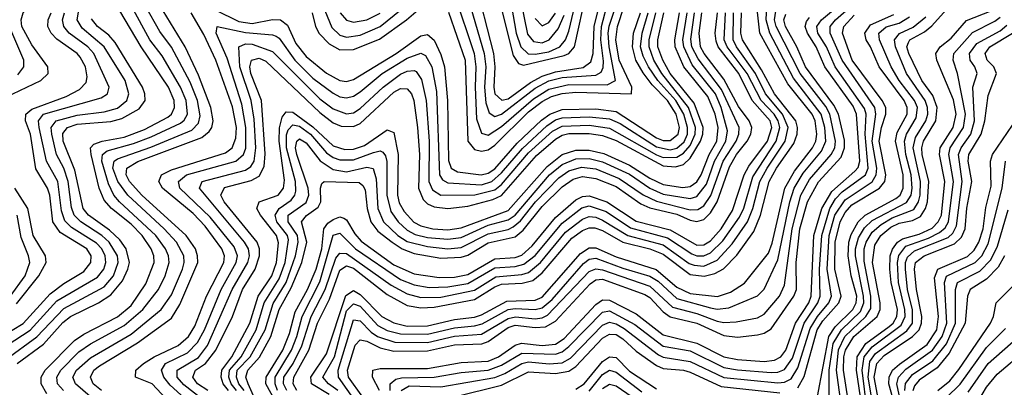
# Model space of a CAD drawing. Header units: inches. Extents: x 501365 to 657855, y 482276 to 547543.
# Tile 672 of 957: x 586939 to 589862, y 532840 to 533930. Entities that reach past the tile are written whole.
import ezdxf

# ---------------------------------------------------------------- set-up
doc = ezdxf.new("R2010")
doc.units = ezdxf.units.IN
doc.header["$MEASUREMENT"] = 0
doc.layers.add('A5583', color=7, linetype='Continuous')

msp = doc.modelspace()

# ---------------------------------------------------------------- linework, layer by layer
at = {"layer": 'A5583', "color": 5}
for points, elevation in [([(586876, 533690), (587002.5, 533750), (587023.5, 533770), (587023.2, 533790), (586975.2, 533855.2), (586946, 533910), (586943.8, 533930), (586950, 533950), (586993.7, 534010), (587009.8, 534050), (587006.6, 534130), (587012.9, 534210), (587004, 534250), (586983, 534290), (586967, 534310), (586914.5, 534354.5)], 4120), ([(588332.6, 534112.6), (588404, 533824), (588420, 533800), (588434.9, 533794.9), (588555.8, 533824.2), (588570, 533830), (588586.4, 533850), (588623, 534017)], 4020), ([(588257.5, 534037.5), (588318.3, 533830), (588322.8, 533790), (588319.2, 533730), (588323.3, 533683.3), (588333.3, 533653.3), (588350, 533643.3), (588370, 533650.2), (588470, 533727.2), (588510, 533748.2), (588550, 533758.6), (588650, 533765.6), (588665.3, 533774.7), (588671.7, 533788.3), (588672.8, 533807.2), (588665, 533870), (588666.4, 533910), (588687.7, 533990)], 3960), ([(588289.7, 534050), (588346.3, 533830), (588350.2, 533790.2), (588346.6, 533730), (588350.3, 533710.3), (588371.1, 533691.1), (588390, 533695.5), (588455.9, 533744.1), (588490, 533762.3), (588530, 533775.8), (588612, 533788), (588635.2, 533804.8), (588641.7, 533830), (588645.3, 533910), (588665.2, 533994.8)], 3980), ([(587831.6, 533991.6), (587866.4, 533906.4), (587890, 533883.9), (587910, 533878.7), (587950, 533884.5), (588010, 533910), (588150, 534024.4)], 3940), ([(588230, 534005), (588288.2, 533830), (588294, 533790), (588291.3, 533730), (588295.6, 533635.6), (588310, 533593.4), (588330, 533587.6), (588370, 533613.1), (588464.3, 533695.7), (588510, 533724.3), (588570, 533737.7), (588683.1, 533736.9), (588708.4, 533750), (588689.6, 533850), (588686.5, 533890), (588689.2, 533910.8), (588709.6, 533970.4)], 3940), ([(588399.2, 533970), (588412.8, 533890), (588426.8, 533850), (588449.1, 533829.1), (588470, 533827.6), (588510, 533834.8), (588543, 533850), (588559.3, 533870), (588570, 533896.1), (588601.7, 534030)], 4040), ([(587182.5, 532830), (587157.8, 532850), (587150, 532870), (587159.3, 532890), (587176.4, 532903.6), (587288.6, 532971.4), (587390, 533044.9), (587414.9, 533085.1), (587468, 533210), (587467.5, 533230), (587460.8, 533250), (587433.8, 533290), (587302.3, 533410), (587265.8, 533450), (587255.6, 533470), (587257.3, 533490), (587290.1, 533509.9), (587479.6, 533580.4), (587501.6, 533598.4), (587509.5, 533610), (587513.7, 533630), (587506.7, 533670), (587470, 533765.6), (587430.2, 533850), (587354.1, 533974.1)], 3920), ([(587807.7, 533950), (587817.2, 533910), (587828.7, 533888.6), (587858, 533858), (587890, 533841.1), (587930, 533841.6), (588007.6, 533872.4), (588088.2, 533930), (588150, 533983.4)], 3920), ([(588038.9, 532830), (588039.1, 532850), (588056.1, 532863.9), (588072.4, 532867.6), (588170, 532869.4), (588250, 532883.8), (588330, 532890.7), (588370, 532905), (588430, 532941.1), (588530, 532937.6), (588550, 532944.8), (588570, 532960.3), (588670, 533062.5), (588690, 533066.5), (588765.9, 533025.9), (588850, 532962), (588930, 532947.4), (589030, 532898.8), (589070, 532891), (589170, 532883.8), (589190, 532884.9), (589210, 532892.9), (589233.5, 532926.5), (589268.4, 533030), (589308.8, 533090), (589316.3, 533110), (589314.1, 533190), (589320.3, 533290), (589344.7, 533370), (589361.8, 533398.2), (589381, 533419), (589450.3, 533469.7), (589458.1, 533490), (589449.7, 533590), (589452.2, 533650), (589447.1, 533667.1), (589360, 533790), (589334.9, 533850), (589309, 533890), (589306, 533910), (589319.4, 533930), (589390, 533989.1)], 3460), ([(588425.7, 533990), (588446.8, 533886.8), (588464.9, 533864.9), (588490, 533861), (588511.5, 533870), (588537.5, 533902.5), (588556.1, 533943.9)], 4060), ([(589398.5, 532801.5), (589385.5, 532890), (589386.1, 532930), (589391.2, 532950), (589416, 532990), (589485.2, 533050), (589493.9, 533070), (589494.1, 533090), (589470.7, 533210), (589478.3, 533261.7), (589495.6, 533290), (589525.8, 533314.2), (589550, 533326.4), (589590, 533334.8), (589613.5, 533346.5), (589628.8, 533370), (589634.1, 533390), (589638.2, 533450), (589618.6, 533530), (589617.9, 533550), (589622.9, 533570), (589659.5, 533630), (589663.4, 533670), (589650, 533704.7), (589618.1, 533750), (589579.3, 533830), (589573.6, 533850), (589577.7, 533862.3), (589581.7, 533870), (589625.9, 533894.1), (589647.7, 533912.3), (589717, 533990)], 3320), ([(586850.5, 532970), (586950, 533028.8), (587030, 533116.6), (587070, 533147.7), (587130, 533183.1), (587150.9, 533210), (587151.1, 533230), (587138.5, 533250), (587059.2, 533299.2), (587037.7, 533330), (587028.6, 533410), (587022.3, 533430), (586987.4, 533487.4), (586971.8, 533590), (586956.1, 533630), (586957.3, 533650), (586975, 533665), (587077.6, 533702.4), (587117.2, 533722.8), (587136.3, 533743.7), (587139.3, 533760.7), (587134.3, 533790), (587119, 533819), (587109.9, 533830), (587050, 533872.5), (587033.1, 533890), (587023.1, 533910), (587023.5, 533930), (587032.4, 533950)], 4080), ([(586878.3, 532950), (586970.5, 533009.5), (587050, 533095.7), (587170, 533165.9), (587189, 533190), (587194.9, 533210), (587193, 533230), (587183.2, 533250), (587167.6, 533267.6), (587093.2, 533313.2), (587073.1, 533333.1), (587063.2, 533363.2), (587053, 533450), (587018.9, 533510), (586996.9, 533610), (586995.4, 533630), (587010.3, 533650), (587181.6, 533698.4), (587199.9, 533710), (587205.4, 533730), (587159.8, 533830), (587141.6, 533850), (587085.8, 533890), (587070.3, 533910.3), (587066.7, 533930), (587071.9, 533950)], 4060), ([(586898.4, 532921.6), (586990.5, 532989.5), (587070, 533073.2), (587190, 533137.8), (587217.8, 533170), (587232, 533210), (587229.6, 533230), (587205.1, 533270), (587183, 533290), (587121.3, 533330), (587101.5, 533350), (587092.9, 533372.9), (587083.6, 533450), (587070, 533489.2), (587048.7, 533530), (587034.6, 533590), (587032.4, 533610), (587047.7, 533630), (587110, 533646.9), (587190, 533657.2), (587230, 533667.6), (587257.7, 533690), (587263.7, 533710), (587252.1, 533750), (587190.4, 533850), (587124.7, 533904.7), (587109.5, 533930), (587117.2, 533970)], 4040), ([(587020.2, 532820.2), (587002.9, 532850), (587003.4, 532870), (587015.1, 532890), (587101.8, 532978.2), (587130, 532997.3), (587230, 533048.9), (587270, 533082.6), (587313.9, 533146.1), (587338.6, 533210), (587337.2, 533230), (587329.6, 533250), (587302.6, 533290), (587270, 533323.4), (587212.2, 533370), (587190, 533395.1), (587175.6, 533430), (587151.1, 533530), (587149.3, 533550), (587159, 533561), (587183.7, 533570), (587250, 533581.5), (587310, 533603.9), (587378.9, 533641.1), (587390, 533650), (587398.6, 533670), (587397.5, 533690), (587380.8, 533730), (587299.9, 533850), (587236.3, 533956.3)], 3980), ([(587069, 532830), (587051.2, 532850), (587050, 532870), (587061.9, 532890), (587115.3, 532944.7), (587150, 532968.8), (587250, 533022.9), (587305.1, 533070), (587351.4, 533130), (587371.3, 533170), (587383.1, 533210), (587381, 533230), (587372.5, 533250), (587343.4, 533290), (587235.4, 533390), (587219.2, 533410), (587202.7, 533442.7), (587183.3, 533510), (587185.2, 533530), (587198.9, 533541.1), (587277.4, 533562.6), (587330, 533582.7), (587416.4, 533623.6), (587427.6, 533632.4), (587437.2, 533650), (587433.2, 533690), (587416.9, 533730), (587362.5, 533822.5), (587325.4, 533870), (587271, 533970)], 3960), ([(587170, 532793.1), (587104.9, 532850), (587097.6, 532870), (587108.3, 532890), (587150, 532927.4), (587270, 532996.9), (587359.2, 533070), (587390, 533114.3), (587423.1, 533190), (587427.6, 533210), (587426.2, 533230), (587405.2, 533270), (587368.6, 533310), (587260, 533410), (587230.3, 533450), (587216.1, 533490), (587220.1, 533510), (587230, 533517.2), (587328.5, 533551.5), (587450, 533602.3), (587470, 533623.2), (587475.4, 533644.6), (587467.4, 533690), (587445.1, 533745.1), (587390, 533848.2), (587355.4, 533895.4), (587312.7, 533970)], 3940), ([(587389.5, 532789.5), (587332.7, 532850), (587282.9, 532870), (587284.5, 532890), (587306.9, 532910), (587338.2, 532930), (587410, 532963.7), (587440.3, 532990), (587458.9, 533021.1), (587494.2, 533110), (587545.6, 533210), (587547.1, 533230), (587539.5, 533250), (587490, 533318), (587454.7, 533354.7), (587363.7, 533430), (587352.9, 533450), (587359.9, 533470), (587390, 533484.9), (587550, 533535.4), (587570.4, 533550), (587581.3, 533578.7), (587582.6, 533610), (587571.3, 533671.3), (587521.3, 533810), (587485.7, 533885.7), (587448.6, 533950)], 3880), ([(587470.2, 532770.2), (587386.4, 532846.4), (587367.4, 532870), (587360.2, 532890), (587372.7, 532910), (587438, 532942), (587467.5, 532972.5), (587487.8, 533010), (587537.7, 533130), (587582.5, 533210), (587586.3, 533230), (587576.4, 533256.4), (587504.7, 533344.7), (587414.6, 533430), (587410.9, 533450), (587435, 533470), (587581.4, 533510), (587603.8, 533530), (587611, 533549), (587611.2, 533610), (587599, 533679), (587555.7, 533815.7), (587522.8, 533890), (587525.9, 533910), (587610, 533892.2), (587690, 533885.2), (587700.7, 533880.7), (587710, 533875.4), (587756.6, 533810), (587810, 533756.3), (587870, 533711.7), (587890, 533701.7), (587910, 533698.1), (587930, 533702.8), (587950, 533715.8), (588015.7, 533770), (588090, 533816.2), (588130, 533831.1), (588144.3, 533824.3), (588163.4, 533790), (588176.6, 533716.6), (588185.6, 533470), (588194.6, 533454.6), (588210, 533445.7), (588310, 533440), (588340.9, 533450), (588370, 533475.7), (588431.9, 533548.1), (588504.3, 533615.7), (588530, 533633.2), (588550, 533639.3), (588630, 533642.1), (588690, 533635.5), (588722, 533622), (588830, 533552.9), (588870, 533543.9), (588890, 533548.5), (588912.1, 533567.9), (588921.7, 533590), (588922, 533610), (588911, 533650), (588887.6, 533690), (588833.8, 533750), (588806.3, 533790), (588790, 533822.3), (588782.9, 533850), (588787, 533890), (588805.4, 533950)], 3860), ([(587490, 532797.3), (587426.8, 532846.8), (587406.9, 532870), (587406.9, 532890), (587470, 532927.9), (587496.6, 532963.4), (587570.1, 533130), (587616.9, 533210), (587621.4, 533230), (587618.6, 533250), (587607.2, 533270), (587473.3, 533430), (587481.3, 533450), (587610, 533483.5), (587625.5, 533494.5), (587635.4, 533510), (587640.8, 533550), (587635, 533635), (587626.5, 533690), (587592.9, 533790), (587589.9, 533850), (587610, 533858.2), (587630, 533857.2), (587690, 533835.9), (587830, 533694.9), (587870, 533665.6), (587910, 533651.2), (587930, 533654.2), (587950, 533666.3), (588018.1, 533730), (588070, 533768.6), (588090, 533777.8), (588110, 533779.8), (588116.1, 533776.1), (588132.6, 533752.6), (588146.2, 533690), (588154.6, 533570), (588154.2, 533450), (588164.9, 533424.9), (588190, 533409.2), (588290.2, 533410.2), (588350, 533425.1), (588370, 533441), (588450, 533535.3), (588520.9, 533599.1), (588550, 533614.2), (588630, 533617.4), (588690, 533608.1), (588830, 533529.3), (588850, 533521.3), (588890, 533522.1), (588910, 533533.8), (588930, 533557), (588944.9, 533590), (588945.4, 533610), (588925.1, 533670), (588845.4, 533770), (588821.7, 533810), (588808.2, 533850), (588808.2, 533870), (588828.1, 533950)], 3840), ([(587498.2, 532830), (587467.5, 532850), (587453.2, 532870), (587461.7, 532890), (587490.5, 532910), (587521.2, 532950), (587571.1, 533050), (587600.9, 533130), (587638.5, 533190), (587651.6, 533230), (587651.4, 533250), (587644.5, 533270), (587546.2, 533390), (587536.5, 533410), (587547.6, 533432.4), (587626.7, 533453.3), (587650, 533465.7), (587665.6, 533494.4), (587667.8, 533532.2), (587657.5, 533690), (587625.6, 533770), (587622.7, 533790), (587627.9, 533810), (587650, 533815.6), (587670, 533806.8), (587830, 533654.9), (587870, 533624.3), (587894.1, 533614.1), (587930, 533613.1), (587950, 533622), (588050, 533715), (588070, 533726), (588090, 533725.4), (588102.5, 533710), (588109.8, 533690), (588120.3, 533610), (588126.2, 533530), (588122.9, 533430), (588137.1, 533397.1), (588150, 533384.3), (588170, 533374.8), (588210, 533370), (588270, 533376.9), (588343.6, 533396.4), (588370, 533408.7), (588473.2, 533526.8), (588530, 533576.1), (588550, 533587.8), (588570, 533592.7), (588630, 533592.5), (588670, 533586.5), (588710, 533571.8), (588850, 533496.3), (588886.4, 533493.6), (588910, 533500.1), (588930, 533519.6), (588960.6, 533570), (588967.8, 533590), (588968.7, 533610), (588942.1, 533682), (588870.8, 533770), (588848.4, 533810), (588834.2, 533850), (588833.6, 533870), (588851.2, 533950)], 3820), ([(587519.3, 533959.3), (587590, 533925.1), (587630, 533919.1), (587690, 533930.7), (587713.7, 533930), (587734.3, 533914.3), (587759.4, 533859.4), (587790, 533820.4), (587850, 533771.2), (587890, 533749.3), (587910, 533747.1), (587930, 533752.4), (588056.9, 533830), (588130, 533882), (588150, 533886.4), (588170, 533869.7), (588190, 533827.1), (588200.6, 533790), (588209.1, 533690), (588212.3, 533512.3), (588220.2, 533490), (588238.7, 533478.7), (588309.7, 533469.7), (588330, 533474.8), (588350, 533488), (588416.4, 533563.6), (588488.4, 533631.6), (588513.2, 533650), (588550, 533663.5), (588650, 533666), (588710, 533657.4), (588830, 533579.2), (588850, 533571.5), (588870, 533571.3), (588894.7, 533590), (588897.8, 533610), (588887.9, 533650), (588862.2, 533690), (588817, 533737), (588790, 533772.9), (588769, 533810), (588758.3, 533850), (588761.2, 533890), (588782.1, 533950)], 3880), ([(587558.9, 532830), (587543.5, 532850), (587537, 532870), (587539.1, 532890), (587569.6, 532930), (587622.9, 533030), (587647.8, 533110), (587687.5, 533170), (587701.3, 533210), (587708, 533268), (587701.7, 533290), (587654.1, 533350), (587643.2, 533370), (587650.5, 533389.5), (587706.8, 533410), (587722.2, 533430), (587726, 533454), (587709.4, 533570), (587711.1, 533608.9), (587718.6, 533641.4), (587730, 533657.1), (587750, 533655.8), (587810, 533611.8), (587870, 533555.6), (587904.8, 533544.8), (587930, 533545.9), (587962.8, 533557.2), (588030, 533603.2), (588050, 533595.8), (588062.9, 533530), (588061.4, 533410), (588066.4, 533386.4), (588080.8, 533360.8), (588109.8, 533329.8), (588130, 533318.9), (588165.8, 533310), (588210, 533307.1), (588250, 533312.2), (588390, 533364.4), (588505, 533495), (588550, 533529.7), (588590, 533543.5), (588630, 533543.3), (588673.4, 533533.4), (588750, 533498.9), (588810, 533459.7), (588850, 533441), (588908.2, 533431.8), (588930, 533435.1), (588950, 533449.1), (588962.1, 533470), (588986.4, 533530), (589008.6, 533570), (589012.9, 533610), (589003.6, 533650), (588982.2, 533702.2), (588911.3, 533790), (588885.8, 533850), (588884.1, 533870), (588898.3, 533950)], 3780), ([(587582.7, 532830), (587566.9, 532850), (587560.5, 532870), (587562.3, 532890), (587596.5, 532930), (587641.2, 533010), (587665.6, 533090), (587710, 533161.2), (587727.4, 533210), (587736.9, 533276.9), (587734, 533290), (587703.1, 533330), (587697.4, 533350), (587710.1, 533369.9), (587745, 533395), (587756.6, 533410), (587758.8, 533421.2), (587757.7, 533450), (587731.3, 533550), (587731.6, 533588.4), (587736.7, 533603.2), (587750, 533617.7), (587770, 533614.2), (587802.5, 533590), (587850, 533535.2), (587870, 533521.2), (587890, 533514), (587930, 533514), (587990, 533536.2), (588010, 533540.8), (588017, 533537), (588025.8, 533525.8), (588029.5, 533509.5), (588029.7, 533409.7), (588041, 533361), (588063.2, 533330), (588090, 533305.7), (588113.3, 533293.2), (588150, 533284.2), (588210, 533279), (588250, 533283.6), (588330, 533320.3), (588390, 533336.3), (588410, 533350), (588512.4, 533470), (588550, 533500.3), (588590, 533517.4), (588630, 533518.4), (588670, 533508.1), (588750, 533471.7), (588810, 533429.9), (588850, 533412.5), (588930, 533399.3), (588950, 533405.1), (588978.1, 533441.9), (589002.5, 533510), (589035.4, 533570), (589040.7, 533600.7), (589021.9, 533670), (589004.6, 533710), (588936.1, 533796.1), (588910.7, 533850), (588908.2, 533870), (588920.5, 533950)], 3760), ([(587606.2, 532830), (587590.1, 532850), (587582.8, 532870), (587585.3, 532890), (587623.7, 532930), (587668.6, 533010), (587691.4, 533088.6), (587730, 533150.8), (587758, 533230), (587766.4, 533270), (587763.8, 533290), (587736, 533330), (587736.3, 533350), (587790, 533387.5), (587797.9, 533410), (587795.4, 533430), (587762.4, 533530), (587758.2, 533550), (587761.9, 533570), (587770, 533576.9), (587790, 533565.1), (587831.7, 533511.7), (587870, 533486), (587910, 533479.1), (587970, 533492.7), (587988.8, 533488.8), (587998.1, 533458.1), (588002.5, 533370), (588019.6, 533330), (588062.3, 533290), (588090, 533272.1), (588150, 533256.8), (588210, 533250.6), (588250, 533254.8), (588330, 533294.9), (588390, 533308), (588404.7, 533315.3), (588426.5, 533333.5), (588471.1, 533390), (588539.5, 533460.5), (588570, 533482.2), (588607.3, 533492.7), (588650, 533487.4), (588719.1, 533459.1), (588790, 533410.4), (588830, 533391.7), (588930, 533366.4), (588952.9, 533367.1), (588970, 533378), (588991.2, 533408.8), (589027.9, 533510), (589066, 533570), (589074.2, 533590), (589075.4, 533610), (589023, 533723), (588953.5, 533813.5), (588935.3, 533850), (588931.7, 533871.8), (588942.3, 533950)], 3740), ([(587662.6, 532750), (587617.2, 532850), (587610.9, 532870), (587616.7, 532890), (587651, 532929), (587685.3, 532990), (587709.2, 533070.8), (587745.4, 533134.6), (587777.3, 533210), (587792.1, 533270), (587775.7, 533330), (587790.6, 533349.4), (587825.6, 533374.4), (587833, 533390), (587832.7, 533430), (587836.3, 533443.7), (587843.7, 533450), (587947, 533447), (587958.5, 533438.5), (587965.2, 533425.2), (587970.5, 533370), (587981.9, 533330), (588003, 533303), (588045, 533270), (588075.2, 533250), (588110, 533236.2), (588190, 533223.1), (588250, 533225.6), (588270, 533232), (588330, 533268.3), (588410, 533286.1), (588434, 533306), (588490, 533375.7), (588550, 533434.1), (588582.6, 533457.4), (588610, 533465.1), (588650, 533458.7), (588710, 533435.6), (588783.4, 533383.4), (588810, 533371.6), (588890, 533352.9), (588930, 533335.4), (588950, 533331.2), (588970, 533337.3), (588990, 533357.1), (589010.2, 533389.8), (589046.5, 533493.5), (589067.7, 533530), (589099.3, 533570), (589109.8, 533590), (589112.6, 533610), (589105, 533630), (589072.9, 533672.9), (589030, 533754.1), (588971, 533830), (588960.4, 533850), (588956.2, 533890), (588964.4, 533950)], 3720), ([(587712.6, 532772.6), (587670, 532850), (587670.7, 532870), (587720.2, 532950), (587740.3, 532999.7), (587757, 533063), (587793.5, 533130), (587819.4, 533190), (587836.3, 533250), (587841.8, 533310), (587853.8, 533326.2), (587870, 533337.6), (587890, 533344.9), (587901.3, 533341.3), (587910, 533336.5), (587934.4, 533294.4), (587953.3, 533273.3), (588050, 533202.9), (588110, 533176), (588185, 533165), (588230, 533166.5), (588270, 533174.6), (588350, 533220.2), (588410, 533224.7), (588430, 533231.8), (588461.1, 533258.9), (588530, 533343.6), (588590, 533395.7), (588610, 533405.9), (588630, 533407.4), (588682.7, 533390), (588770, 533332.8), (588870, 533306.6), (588950, 533261), (588970, 533261.9), (588990, 533273.8), (589021.7, 533310), (589056, 533364), (589090, 533470), (589104.2, 533495.8), (589159.6, 533570), (589171.9, 533610), (589167.5, 533630), (589114.1, 533690), (589073.9, 533770), (589012.9, 533850), (589006.6, 533866.6), (589004.5, 533890), (589011.3, 533950)], 3680), ([(587704.7, 532830), (587697.4, 532850), (587697.9, 532870), (587745.8, 532950), (587762.5, 532990), (587777.8, 533050), (587830, 533152.3), (587869.5, 533290.5), (587890, 533296.6), (587936.6, 533250), (588070, 533159.2), (588110, 533143.3), (588155.2, 533135.2), (588210, 533137.2), (588270, 533147.6), (588350, 533193.7), (588410, 533198), (588435.6, 533204.4), (588469.9, 533230.1), (588550, 533326.2), (588608, 533372), (588630, 533377.7), (588680.9, 533360.9), (588752.9, 533312.9), (588862.7, 533282.7), (588935.1, 533235.1), (588950, 533229.4), (588970, 533229.4), (588990, 533238), (589026.4, 533273.6), (589075.9, 533344.1), (589088.7, 533371.3), (589115.6, 533464.4), (589184.9, 533570), (589195.8, 533610), (589191, 533630), (589179.4, 533650), (589140.4, 533690), (589099.3, 533770), (589039.8, 533850), (589031.2, 533870), (589035, 533950)], 3660), ([(587732, 532830), (587722.9, 532850), (587723.6, 532870), (587751.2, 532910), (587777.1, 532962.9), (587804.3, 533050), (587846.4, 533130), (587877.8, 533222.3), (587890, 533237.8), (587910, 533236.3), (588042.5, 533142.5), (588090, 533116.6), (588130, 533106.1), (588190, 533106.9), (588290, 533127.9), (588352.7, 533167.3), (588430, 533174.6), (588450, 533180.6), (588485.1, 533210), (588560.2, 533299.8), (588610, 533338.2), (588630, 533345.9), (588650, 533344.3), (588670, 533335.8), (588744.6, 533290), (588850, 533262), (588927.3, 533207.3), (588941.5, 533201.5), (588970, 533198.6), (589010, 533216.4), (589054.8, 533265.2), (589100.1, 533330), (589116, 533370), (589137.1, 533450), (589158, 533490), (589212, 533570), (589221.1, 533610), (589203.9, 533650), (589153.1, 533710), (589124, 533770), (589067.2, 533850), (589057.6, 533870), (589058.4, 533950)], 3640), ([(587762, 532830), (587751, 532850), (587753.2, 532870), (587798, 532950), (587823.3, 533030), (587859.2, 533100.8), (587890, 533186.6), (587910, 533199.8), (587930, 533192.8), (588030, 533114.7), (588090, 533081.9), (588130, 533075.1), (588170, 533077.1), (588290, 533100.3), (588350, 533138), (588370, 533145.4), (588431.2, 533148.8), (588463.1, 533156.9), (588490, 533178.8), (588578.3, 533281.7), (588610, 533304.6), (588630, 533313), (588647, 533313), (588670, 533304.9), (588730, 533269.7), (588810, 533250.4), (588850, 533234.5), (588930, 533174.6), (588971.1, 533168.9), (589003.2, 533176.8), (589029, 533191), (589068.7, 533231.3), (589118.5, 533301.5), (589138.2, 533350), (589164.7, 533450), (589186.4, 533490), (589237.2, 533562.8), (589248, 533590), (589249, 533610), (589243.9, 533630), (589180, 533710), (589141.7, 533781.7), (589085, 533870), (589080.6, 533890), (589081.9, 533950)], 3620), ([(587857.8, 532817.8), (587805.2, 532850), (587803.3, 532870), (587850, 532939.2), (587907.9, 533112), (587930, 533126.5), (587950, 533114.4), (588014.4, 533050), (588050, 533030.8), (588090, 533021.1), (588150, 533022), (588230, 533040.7), (588290, 533047.9), (588310, 533054.2), (588385.1, 533094.9), (588470, 533098.4), (588490, 533107.3), (588603.8, 533236.2), (588630, 533253.1), (588650, 533253.3), (588710, 533226.3), (588828.9, 533188.9), (588890, 533136.3), (588930, 533118.2), (589011.5, 533108.5), (589050, 533121.5), (589091.3, 533148.8), (589162.2, 533237.8), (589173, 533267), (589211.2, 533430), (589239.4, 533480.6), (589293.2, 533550), (589302.9, 533570), (589306.3, 533590), (589301.1, 533630), (589292.3, 533650), (589219.5, 533739.5), (589136.6, 533890), (589128.1, 533970)], 3580), ([(587883.8, 532830), (587855.9, 532850), (587839.8, 532870), (587874.1, 532930), (587910, 533066.1), (587930, 533087.3), (587950, 533080.1), (588002.9, 533022.9), (588030, 533007.9), (588070, 532997.8), (588150, 532997.1), (588230, 533016.2), (588290, 533021.5), (588312.4, 533027.6), (588390, 533070), (588410, 533073.1), (588470, 533070.3), (588490, 533075.8), (588520, 533100), (588613.3, 533206.7), (588630, 533220), (588650, 533222.7), (588730, 533192.8), (588810, 533169.4), (588834.8, 533154.8), (588890, 533102.8), (588990, 533075.5), (589010, 533071.7), (589044.2, 533075.8), (589130, 533111.2), (589150, 533130.8), (589190, 533218.1), (589225.3, 533390), (589239.1, 533430), (589265.5, 533474.5), (589319.8, 533540.2), (589332.8, 533570), (589330.1, 533610), (589318.9, 533650), (589236.6, 533756.6), (589166, 533890), (589155.1, 533930), (589157.3, 533970)], 3560), ([(587936.8, 532796.8), (587885.7, 532870), (587884.4, 532890), (587930, 533039.7), (587950, 533036.8), (587982.7, 533002.7), (588002.1, 532990), (588053.3, 532973.3), (588150, 532972.6), (588230, 532991.6), (588310, 532997.7), (588390, 533044), (588411.2, 533048.8), (588470, 533043), (588490, 533045.3), (588506.7, 533053.2), (588630, 533182.7), (588650, 533190.8), (588670, 533188.5), (588810, 533139.4), (588877.5, 533077.5), (588950, 533058.5), (589010, 533035.7), (589030, 533031.5), (589066.3, 533033.7), (589130, 533045.5), (589150, 533056.5), (589195.3, 533110), (589210, 533142.5), (589232.6, 533310), (589258.4, 533410), (589283.7, 533456.3), (589348.7, 533530), (589358.9, 533550), (589361.5, 533570), (589344.8, 533650), (589332.5, 533672.5), (589256, 533770), (589185.1, 533910), (589180.5, 533930), (589184.5, 533955.5)], 3540), ([(587891, 533950), (587910, 533928.6), (587930, 533922.7), (587970, 533929.8), (588010, 533949.8)], 3960), ([(587958.2, 532810), (587915.4, 532870), (587912.8, 532890), (587935.7, 532964.3), (587950, 532980.6), (587970, 532976.1), (588010, 532956.4), (588050, 532946.7), (588150, 532947.6), (588230, 532965.9), (588311.1, 532968.9), (588330, 532975.5), (588390, 533016.8), (588410, 533024.1), (588470, 533016.6), (588500.7, 533019.3), (588530, 533036.1), (588633.2, 533146.8), (588650, 533158.1), (588670, 533160), (588794.9, 533114.9), (588810, 533105.7), (588850, 533063.2), (588870, 533049), (588950, 533029.6), (589030, 532993.5), (589070, 532988.5), (589130, 532995), (589150, 532999.8), (589170, 533012.8), (589237.5, 533110), (589245.5, 533130), (589244.2, 533210), (589255.3, 533310), (589277.8, 533390), (589310.6, 533449.4), (589378.2, 533521.8), (589388.4, 533550), (589387.8, 533572.2), (589370.5, 533650), (589356.2, 533676.2), (589272, 533790), (589246.1, 533850), (589212.9, 533910), (589208.3, 533930), (589213.5, 533946.5)], 3520), ([(588072.3, 532830), (588096, 532844), (588190, 532841), (588350, 532868.5), (588379.6, 532880.5), (588430, 532910.6), (588450, 532915.2), (588510.8, 532909.2), (588550, 532912), (588574.2, 532925.8), (588670, 533023.6), (588690, 533032.6), (588710, 533028), (588733.6, 533013.6), (588835.5, 532935.5), (588850, 532928.7), (588930, 532916.5), (589030, 532868.4), (589190, 532852.7), (589210, 532855.1), (589230, 532864.8), (589250, 532896.9), (589285.7, 533014.3), (589307.7, 533050), (589341.5, 533090), (589349.5, 533110), (589336.6, 533190), (589342.5, 533290), (589359.6, 533350), (589390, 533395.4), (589470.6, 533449.4), (589482.5, 533470), (589483.6, 533490), (589470.1, 533569.9), (589480.8, 533650), (589477.8, 533670), (589380.7, 533810), (589345.6, 533890), (589345.6, 533910), (589361.1, 533930), (589408.2, 533970)], 3440), ([(588212, 533952), (588262.1, 533810), (588270.2, 533570.2), (588290, 533545.2), (588310, 533539.9), (588330, 533543.7), (588350, 533558.3), (588450, 533656.3), (588490, 533687.4), (588517.8, 533702.2), (588550, 533711.3), (588590, 533714.8), (588755.2, 533710), (588756.7, 533730), (588719.3, 533810), (588709.2, 533870), (588714.1, 533910), (588734.1, 533970)], 3920), ([(588470, 533933.7), (588490, 533911.5), (588510, 533921.5), (588530, 533949.4)], 4080), ([(589307.6, 532812.4), (589341.4, 532990), (589360.8, 533019.2), (589412.6, 533070), (589422.7, 533090), (589424.2, 533110), (589407.7, 533170), (589398.7, 533230), (589400.9, 533270), (589407.6, 533292.4), (589428.4, 533330), (589449, 533350), (589540.2, 533399.8), (589552.9, 533410), (589562.1, 533430), (589561.8, 533470), (589539.5, 533570), (589544.8, 533595.2), (589574.2, 533650), (589574.3, 533670), (589565, 533690), (589490.7, 533790), (589465.6, 533850), (589452.7, 533870), (589448.9, 533890), (589464.8, 533915.2), (589534.8, 533945.2)], 3380), ([(589435.4, 532810), (589423.2, 532890), (589426.1, 532930), (589450.9, 532969.1), (589520.5, 533019.5), (589532.1, 533030), (589543, 533050), (589545, 533070), (589526.7, 533150), (589522.5, 533190), (589524, 533230), (589530.4, 533249.6), (589545.5, 533270), (589560.3, 533279.7), (589610, 533294.1), (589647.9, 533312.1), (589666.6, 533330), (589675.7, 533350), (589686.1, 533450), (589670.2, 533530), (589672.1, 533550), (589710.9, 533610), (589719.5, 533650), (589711.9, 533691.9), (589662, 533810), (589659.3, 533830), (589671.8, 533850), (589704.3, 533875.7), (589750, 533927.5), (589823.2, 533956.8)], 3280), ([(586931.9, 532910), (587010, 532967.9), (587067.7, 533032.3), (587090, 533049.7), (587173.6, 533090), (587210, 533113.5), (587244.4, 533155.6), (587260.6, 533190), (587265, 533210), (587255.1, 533250), (587236.7, 533276.6), (587205.6, 533305.6), (587143.4, 533350), (587127.8, 533370), (587103.5, 533483.5), (587068.6, 533570), (587067.8, 533592.2), (587081.5, 533610), (587110, 533619.8), (587210, 533628.5), (587242.7, 533637.3), (587294, 533666), (587311.4, 533690), (587311.3, 533710), (587304, 533730), (587222.8, 533862.8), (587204.2, 533884.2), (587170, 533910.2), (587152.4, 533932.3)], 4020), ([(588007.5, 532830), (587986.4, 532870), (587987.4, 532890), (588010, 532895.6), (588150, 532895.5), (588250, 532913.5), (588330, 532917.6), (588360.5, 532930), (588410, 532964.5), (588429.6, 532970.4), (588490, 532963.5), (588530, 532967.9), (588555.3, 532984.7), (588650, 533085.7), (588670, 533099.2), (588690, 533098.2), (588770, 533058), (588850, 532995.5), (588950, 532970.6), (589030, 532929.6), (589070, 532922), (589150, 532916.4), (589180.2, 532919.8), (589198.8, 532930), (589213.9, 532950), (589242.2, 533030), (589281.7, 533090), (589289.4, 533110), (589297.4, 533290), (589321.2, 533370), (589350, 533420.4), (589419.2, 533480.8), (589428.4, 533491.6), (589433.9, 533510), (589424.1, 533650), (589413.3, 533673.3), (589329.3, 533790), (589303.7, 533850), (589278.7, 533890), (589271.3, 533910), (589275.3, 533924.7), (589283.9, 533936.1)], 3480), ([(589250, 532837.6), (589268.6, 532871.4), (589306.8, 533010), (589323.4, 533036.6), (589371.7, 533090), (589378.1, 533110), (589359, 533190), (589360.7, 533270), (589375, 533330), (589390, 533358.5), (589410, 533380.4), (589492.3, 533430), (589507.6, 533450), (589510.6, 533469.4), (589491.1, 533570), (589497.8, 533610), (589510.9, 533650), (589510.3, 533670), (589499.9, 533690), (589410.9, 533810), (589382.4, 533890), (589385.7, 533910), (589416.6, 533943.4)], 3420), ([(589342.5, 532810), (589342.4, 532890), (589354.8, 532970), (589379.2, 533010), (589435.1, 533064.9), (589445.4, 533090), (589444.9, 533110), (589420.3, 533230), (589420.5, 533250), (589430, 533283.2), (589447.2, 533312.8), (589470, 533334.4), (589572.3, 533387.7), (589585.8, 533410), (589589.3, 533430), (589585.7, 533470), (589569.8, 533530.2), (589565.8, 533570), (589571.7, 533590), (589601.3, 533638.7), (589605, 533670), (589596.2, 533690), (589550.3, 533750), (589526.2, 533790), (589492.1, 533870), (589489.5, 533890), (589511.4, 533908.6), (589550, 533920.2), (589581.4, 533938.6)], 3360), ([(589374.9, 532810), (589364.1, 532890), (589370, 532951.1), (589389.2, 532990), (589451.7, 533050), (589466.2, 533073.8), (589466.6, 533110), (589446.1, 533213.9), (589446.3, 533250), (589452.4, 533270), (589470, 533299.9), (589497, 533323), (589530, 533342.6), (589593.4, 533366.6), (589608.2, 533390), (589613.1, 533410), (589613.9, 533450), (589591.6, 533550), (589599.2, 533580.8), (589629.5, 533630), (589635.4, 533650), (589634.8, 533670), (589627.8, 533690), (589572.5, 533770), (589539.4, 533850), (589536.5, 533870), (589551.4, 533888.6), (589592, 533908), (589630, 533938.5)], 3340), ([(589455.5, 532770), (589440.5, 532890), (589446.6, 532930), (589470, 532960.1), (589556.2, 533023.8), (589568, 533050), (589567.4, 533070), (589548.7, 533150), (589545.5, 533210), (589549.3, 533230.7), (589570, 533257.9), (589637.9, 533282.1), (589670, 533298.7), (589687.3, 533312.7), (589696.9, 533330), (589711.2, 533450), (589697.5, 533530), (589702.2, 533550), (589741.2, 533610), (589746.9, 533650), (589723.6, 533770), (589711, 533810), (589712.9, 533830), (589768, 533892), (589834.7, 533925.3), (589850, 533937.1)], 3260), ([(586933.6, 533766.4), (586951.7, 533790), (586951.4, 533810), (586910, 533906.4)], 4140), ([(589474.9, 532770), (589458.8, 532870), (589463.4, 532916.6), (589479.7, 532940.3), (589573.2, 533006.8), (589590.2, 533030), (589590.3, 533069.7), (589575.3, 533130), (589569, 533190), (589569.1, 533210), (589574.7, 533225.3), (589596, 533244), (589695.6, 533284.4), (589710, 533297.1), (589721, 533319), (589737.7, 533450), (589726.2, 533530), (589734.4, 533550), (589762.8, 533590), (589774.3, 533630), (589769.3, 533730), (589781.5, 533770), (589774.9, 533790), (589760.9, 533810), (589758.8, 533830), (589780.8, 533859.2), (589850, 533897.3), (589870, 533913.8)], 3240), ([(589495.4, 532770), (589476.6, 532870), (589484.2, 532910), (589506.3, 532933.7), (589590.1, 532990), (589609.4, 533010), (589616.8, 533030), (589617.4, 533050), (589601.9, 533130), (589595.8, 533190), (589599.3, 533210), (589624.5, 533230), (589714.4, 533265.6), (589735, 533285), (589746.1, 533310), (589751.3, 533371.3), (589765.9, 533450), (589754.9, 533510), (589756.7, 533530), (589793.5, 533590), (589804.2, 533630), (589814.5, 533705.6), (589839.7, 533770), (589831.7, 533790), (589811.8, 533810), (589805.3, 533830), (589819.1, 533850), (589886.8, 533890)], 3220), ([(589536.1, 532790), (589519.9, 532850), (589520.4, 532870), (589531, 532890), (589551.4, 532908.6), (589633.2, 532966.8), (589662.4, 533010), (589667, 533050), (589655.2, 533164.8), (589665.6, 533190), (589752.8, 533227.2), (589773.5, 533246.5), (589787.2, 533270), (589799.6, 533310), (589807.5, 533372.5), (589823.9, 533436.1), (589821.3, 533510), (589827.4, 533530), (589901.4, 533638.6)], 3180), ([(589556.4, 532790), (589543, 532850), (589548.5, 532870), (589570, 532893.1), (589649.3, 532950), (589678.2, 532990), (589691.7, 533030), (589685.1, 533150), (589691.2, 533168.8), (589775.8, 533210), (589795.6, 533230), (589814.5, 533265.5), (589856.3, 533430), (589866.2, 533510)], 3160), ([(586930, 533087.1), (586996.3, 533170), (587017.8, 533210), (587015.7, 533230), (586979.5, 533290), (586963.1, 533370), (586924.9, 533430)], 4120), ([(589567.2, 532830), (589569, 532851), (589590, 532878), (589650, 532917.8), (589691, 532969), (589717.5, 533030), (589718, 533130), (589723.9, 533150), (589790, 533184.2), (589822.1, 533217.9), (589842, 533258), (589874.3, 533365.7)], 3140), ([(586910.8, 533109.2), (586955.6, 533170), (586969, 533210), (586965.6, 533230), (586943.6, 533283.6), (586931.5, 533350)], 4140), ([(589863.2, 533230), (589843.9, 533196.1), (589810, 533160.1), (589761.2, 533130), (589753.6, 533110), (589746.3, 533030), (589699, 532941), (589663, 532897), (589610, 532860.7), (589596, 532844), (589591.3, 532828.7)], 3120), ([(589665.4, 532830), (589700.8, 532859.2), (589727.2, 532892.8), (589821.2, 533030), (589830, 533050), (589838, 533090), (589894.2, 533145.8)], 3080), ([(589690, 532807.9), (589731.3, 532848.7), (589810, 532958), (589866.2, 533013.8)], 3060), ([(588230, 532811.8), (588370, 532846.3), (588450, 532885.5), (588530, 532881), (588570, 532887.7), (588590, 532901.3), (588670, 532985.5), (588690, 532997.5), (588710, 532996.2), (588730, 532983.8), (588770, 532946.5), (588830, 532903.9), (588850, 532895.8), (588910, 532890.3), (588930, 532884.4), (589021.9, 532841.9), (589196.5, 532823.5)], 3420), ([(589755, 532825), (589814.6, 532910), (589905.9, 532990)], 3040), ([(588590, 532833.6), (588614.8, 532850), (588670, 532915.8), (588690, 532930.4), (588710, 532928.1), (588750, 532887.6), (588830, 532835.4)], 3380), ([(589783.7, 532796.3), (589810, 532840.1), (589841.1, 532878.9), (589925.3, 532950)], 3020), ([(588630, 532828), (588670, 532877.1), (588690, 532890.3), (588710, 532884.2), (588786.6, 532826.6)], 3360), ([(588670, 532836.4), (588690, 532849), (588710, 532843.9), (588789.5, 532789.5)], 3340)]:
    msp.add_lwpolyline(points, dxfattribs=dict(at, elevation=elevation))

doc.saveas('drawing.dxf')
